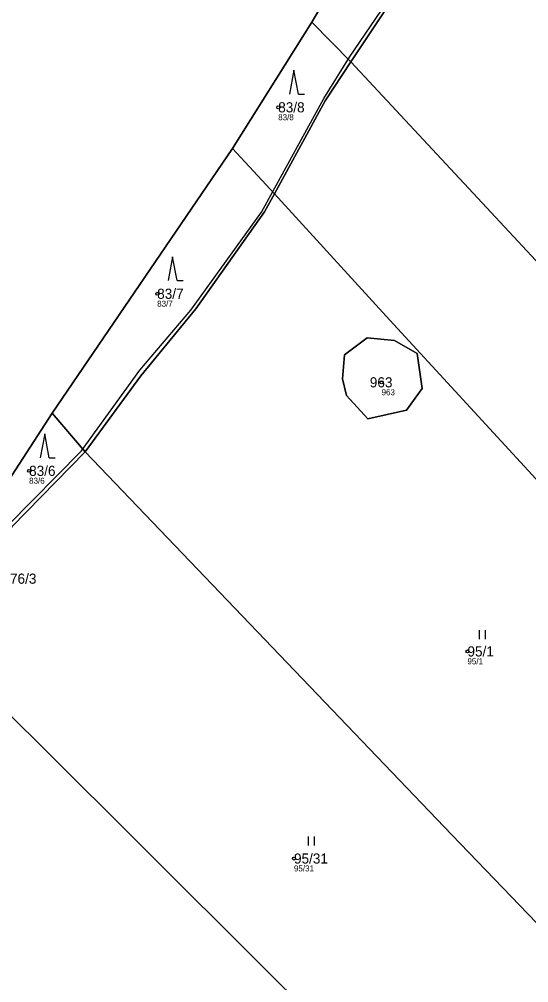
# Model space of a CAD drawing. Extents: x -734504 to -730695, y -1027923 to -1024502.
# Drawn here: x -731719.2 to -731633.9, y -1026420.8 to -1026259.4 of the extents above; entities that cross this region are included whole.
import ezdxf

# ---------------------------------------------------------------- set-up
doc = ezdxf.new("R2010")
doc.units = 0
for name, color, linetype in [('Definiční body', 7, 'Continuous'), ('Hranice parcel', 7, 'Continuous'), ('Parcelní čísla', 7, 'Continuous'), ('Polygon parcely', 7, 'Continuous'), ('Vnitřní kresba', 7, 'Continuous'), ('Značky kultur', 7, 'Continuous')]:
    doc.layers.add(name, color=color, linetype=linetype)

msp = doc.modelspace()

# ---------------------------------------------------------------- linework, layer by layer
at = {"layer": 'Definiční body'}
for centre in [(-731675.81, -1026274.16), (-731696.08, -1026305.38), (-731658.5, -1026320.21), (-731717.53, -1026335.03), (-731644.12, -1026365.27), (-731673.17, -1026399.95)]:
    msp.add_circle(centre, 0.25, dxfattribs=at)
at = {"layer": 'Hranice parcel'}
for p, q in [((-731670.17, -1026259.92), (-731654.93, -1026233.97)), ((-731663.65, -1026266.56), (-731655.26, -1026253.95)), ((-731683.44, -1026281.07), (-731670.17, -1026259.92)), ((-731663.65, -1026266.56), (-731670.17, -1026259.92)), ((-731713.66, -1026325.4), (-731683.44, -1026281.07)), ((-731676.44, -1026288.63), (-731683.44, -1026281.07)), ((-731722.27, -1026338.68), (-731713.66, -1026325.4)), ((-731708.13, -1026331.87), (-731713.66, -1026325.4))]:
    msp.add_line(p, q, dxfattribs=at)
for points in [[(-731676.44, -1026288.63), (-731667.96, -1026273.05), (-731663.65, -1026266.56)], [(-731579.02, -1026357.28), (-731589.94, -1026345.71), (-731643.15, -1026288.54), (-731663.65, -1026266.56)], [(-731676.44, -1026288.63), (-731678.1, -1026291.68), (-731689.59, -1026307.93), (-731698.84, -1026319.13), (-731708.13, -1026331.87)], [(-731581.93, -1026391.22), (-731615.28, -1026355.21), (-731657.09, -1026309.82), (-731676.44, -1026288.63)], [(-731651.71, -1026321.27), (-731652.55, -1026315.41), (-731656.32, -1026313.18), (-731660.92, -1026312.77), (-731664.73, -1026315.63), (-731665.06, -1026319.63), (-731664.35, -1026322.41), (-731660.82, -1026326.3), (-731654.35, -1026324.9), (-731651.71, -1026321.27)], [(-731721.9, -1026346.9), (-731720.4, -1026344.43), (-731708.13, -1026331.87)], [(-731708.13, -1026331.87), (-731646.73, -1026396.01), (-731609.79, -1026434.37)], [(-731635.18, -1026461.01), (-731678.92, -1026417.54), (-731716.2, -1026380.39), (-731733.21, -1026363.74)]]:
    msp.add_lwpolyline(points, dxfattribs=at)
at = {"layer": 'Polygon parcely'}
for points in [[(-731654.93, -1026233.97), (-731642.36, -1026206.42), (-731634.27, -1026192.44), (-731636.44, -1026191.75), (-731653.71, -1026187.28), (-731685.35, -1026177.01), (-731729.71, -1026163.17), (-731728.27, -1026208.85), (-731722.27, -1026338.68), (-731713.66, -1026325.4), (-731683.44, -1026281.07), (-731670.17, -1026259.92)], [(-731645.47, -1026243.51), (-731654.93, -1026233.97), (-731670.17, -1026259.92), (-731663.65, -1026266.56), (-731655.26, -1026253.95), (-731648.82, -1026246.62)], [(-731633.44, -1026256.66), (-731655.26, -1026253.95), (-731663.65, -1026266.56), (-731643.15, -1026288.54), (-731589.94, -1026345.71), (-731579.02, -1026357.28), (-731581.15, -1026343.32), (-731585.97, -1026325.85), (-731593.29, -1026306.7), (-731595.85, -1026297.24)], [(-731667.96, -1026273.05), (-731663.65, -1026266.56), (-731670.17, -1026259.92), (-731683.44, -1026281.07), (-731676.44, -1026288.63)], [(-731589.94, -1026345.71), (-731643.15, -1026288.54), (-731663.65, -1026266.56), (-731667.96, -1026273.05), (-731676.44, -1026288.63), (-731657.09, -1026309.82), (-731615.28, -1026355.21), (-731581.93, -1026391.22), (-731581.04, -1026388.89), (-731577.66, -1026375.51), (-731578.21, -1026362.57), (-731579.02, -1026357.28)], [(-731676.44, -1026288.63), (-731683.44, -1026281.07), (-731713.66, -1026325.4), (-731708.13, -1026331.87), (-731698.84, -1026319.13), (-731689.59, -1026307.93), (-731678.1, -1026291.68)], [(-731708.13, -1026331.87), (-731646.73, -1026396.01), (-731609.79, -1026434.37), (-731594.98, -1026419.85), (-731587.27, -1026405.26), (-731581.93, -1026391.22), (-731615.28, -1026355.21), (-731657.09, -1026309.82), (-731676.44, -1026288.63), (-731678.1, -1026291.68), (-731689.59, -1026307.93), (-731698.84, -1026319.13)], [(-731651.71, -1026321.27), (-731654.35, -1026324.9), (-731660.82, -1026326.3), (-731664.35, -1026322.41), (-731665.06, -1026319.63), (-731664.73, -1026315.63), (-731660.92, -1026312.77), (-731656.32, -1026313.18), (-731652.55, -1026315.41)], [(-731651.71, -1026321.27), (-731652.55, -1026315.41), (-731656.32, -1026313.18), (-731660.92, -1026312.77), (-731664.73, -1026315.63), (-731665.06, -1026319.63), (-731664.35, -1026322.41), (-731660.82, -1026326.3), (-731654.35, -1026324.9)], [(-731708.13, -1026331.87), (-731713.66, -1026325.4), (-731722.27, -1026338.68), (-731722.09, -1026342.72), (-731721.9, -1026346.9), (-731720.4, -1026344.43)], [(-731614.8, -1026439.28), (-731609.79, -1026434.37), (-731646.73, -1026396.01), (-731708.13, -1026331.87), (-731720.4, -1026344.43), (-731721.9, -1026346.9), (-731724.41, -1026350.65), (-731732.02, -1026362.41), (-731733.21, -1026363.74), (-731716.2, -1026380.39), (-731678.92, -1026417.54), (-731635.18, -1026461.01)], [(-731716.2, -1026380.39), (-731733.21, -1026363.74), (-731747.41, -1026379.65), (-731753.17, -1026389.45), (-731756.77, -1026395.57), (-731755.66, -1026396.82), (-731667.95, -1026495.98), (-731664.09, -1026491.86), (-731635.18, -1026461.01), (-731678.92, -1026417.54)]]:
    msp.add_lwpolyline(points, close=True, dxfattribs=at)
at = {"layer": 'Vnitřní kresba'}
msp.add_lwpolyline([(-731805.31, -1026438.07), (-731778.55, -1026411.29), (-731732.62, -1026362.46), (-731721.08, -1026344.18), (-731708.74, -1026331.67), (-731698.96, -1026318.2), (-731690.46, -1026308.1), (-731678.6, -1026291.74), (-731668.18, -1026272.66), (-731663.85, -1026265.76), (-731655.04, -1026252.77), (-731650.83, -1026246.6), (-731644.1, -1026241.27), (-731640.73, -1026226.39), (-731627.43, -1026201.66), (-731627.27, -1026194.76), (-731620.42, -1026192.75), (-731618.68, -1026191.01), (-731591.18, -1026199.92), (-731562.51, -1026208.72), (-731528.34, -1026220.27), (-731524.74, -1026221.32), (-731515.88, -1026172.81)], dxfattribs=at)
at = {"layer": 'Značky kultur'}
for p, q in [((-731673.17, -1026267.96), (-731673.92, -1026271.96)), ((-731672.42, -1026271.96), (-731673.17, -1026267.96)), ((-731672.42, -1026271.96), (-731671.42, -1026271.96)), ((-731693.49, -1026299.18), (-731694.24, -1026303.18)), ((-731692.74, -1026303.18), (-731693.49, -1026299.18)), ((-731692.74, -1026303.18), (-731691.74, -1026303.18)), ((-731714.91, -1026328.83), (-731715.66, -1026332.83)), ((-731714.16, -1026332.83), (-731714.91, -1026328.83)), ((-731714.16, -1026332.83), (-731713.16, -1026332.83)), ((-731642.1, -1026363.23), (-731642.1, -1026361.73)), ((-731641.1, -1026363.23), (-731641.1, -1026361.73)), ((-731670.74, -1026397.75), (-731670.74, -1026396.25)), ((-731669.74, -1026397.75), (-731669.74, -1026396.25))]:
    msp.add_line(p, q, dxfattribs=at)

# ---------------------------------------------------------------- texts
at = {"layer": 'Definiční body'}
for s, p in [('83/8', (-731675.81, -1026276.32)), ('83/7', (-731696.08, -1026307.54)), ('963', (-731658.5, -1026322.37)), ('83/6', (-731717.53, -1026337.19)), ('95/1', (-731644.12, -1026367.43)), ('95/31', (-731673.17, -1026402.11))]:
    msp.add_text(s, height=1, dxfattribs=at).set_placement(p)
at = {"layer": 'Parcelní čísla'}
for s, p in [('83/8', (-731675.81, -1026275.01)), ('83/7', (-731696.08, -1026306.23)), ('963', (-731660.47, -1026321.06)), ('83/6', (-731717.53, -1026335.88)), ('76/3', (-731720.73, -1026353.94)), ('95/1', (-731644.12, -1026366.12)), ('95/31', (-731673.17, -1026400.8))]:
    msp.add_text(s, height=1.7, dxfattribs=at).set_placement(p)

doc.saveas('drawing.dxf')
